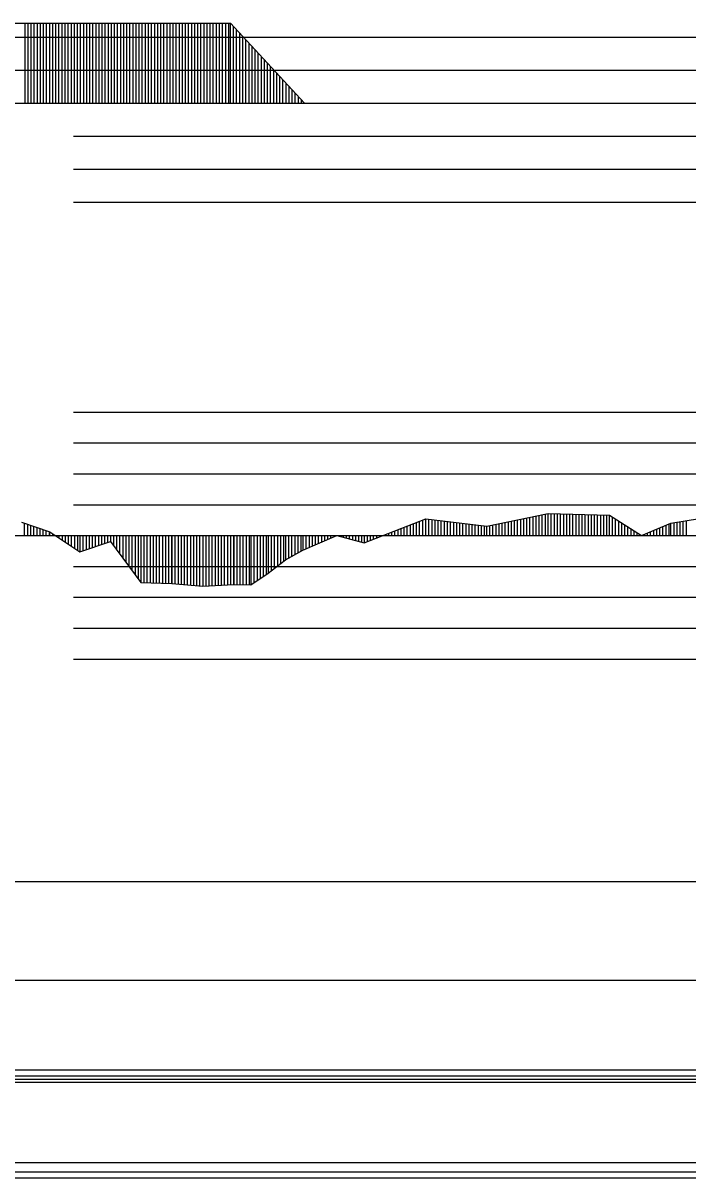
# Model space of a CAD drawing. Extents: x 2 to 10148, y 0 to 380.
# Drawn here: x 8717.9 to 8771.8, y 190 to 283.5 of the extents above; entities that cross this region are included whole.
import ezdxf

# ---------------------------------------------------------------- set-up
doc = ezdxf.new("R2010")
doc.units = 0
for name, color, linetype in [('POSUN_CARA', 7, 'Continuous'), ('POSUN_RASTR', 7, 'Continuous'), ('RYCHL_A', 7, 'Continuous'), ('RYCHL_B', 7, 'Continuous'), ('RYCHL_C', 7, 'Continuous'), ('RYCHL_RASTR', 7, 'Continuous'), ('ZRYCHL_CARA', 7, 'Continuous'), ('ZRYCHL_RASTR', 7, 'Continuous')]:
    doc.layers.add(name, color=color, linetype=linetype)

msp = doc.modelspace()

# ---------------------------------------------------------------- linework, layer by layer
at = {"layer": 'POSUN_CARA'}
for p, q in [((8717.785, 243.092), (8720.062, 242.304)), ((8745.524, 241.421), (8750.533, 243.358)), ((8749.774, 242), (8749.774, 243.064)), ((8750.024, 242), (8750.024, 243.161)), ((8750.274, 242), (8750.274, 243.258)), ((8750.524, 242), (8750.524, 243.354)), ((8750.533, 243.358), (8755.463, 242.761)), ((8750.533, 242), (8750.533, 243.358)), ((8750.783, 242), (8750.783, 243.327)), ((8751.033, 242), (8751.033, 243.297)), ((8751.283, 242), (8751.283, 243.267)), ((8751.533, 242), (8751.533, 243.237)), ((8751.783, 242), (8751.783, 243.206)), ((8752.033, 242), (8752.033, 243.176)), ((8752.283, 242), (8752.283, 243.146)), ((8752.533, 242), (8752.533, 243.116)), ((8752.783, 242), (8752.783, 243.085)), ((8755.463, 242.761), (8760.442, 243.791)), ((8756.963, 242), (8756.963, 243.071)), ((8757.213, 242), (8757.213, 243.123)), ((8757.463, 242), (8757.463, 243.175)), ((8757.713, 242), (8757.713, 243.226)), ((8757.963, 242), (8757.963, 243.278)), ((8758.213, 242), (8758.213, 243.33)), ((8758.463, 242), (8758.463, 243.381)), ((8758.713, 242), (8758.713, 243.433)), ((8758.963, 242), (8758.963, 243.485)), ((8759.213, 242), (8759.213, 243.537)), ((8759.463, 242), (8759.463, 243.588)), ((8759.713, 242), (8759.713, 243.64)), ((8759.963, 242), (8759.963, 243.692)), ((8760.213, 242), (8760.213, 243.743)), ((8760.442, 243.791), (8765.4, 243.643)), ((8760.442, 242), (8760.442, 243.791)), ((8760.692, 242), (8760.692, 243.783)), ((8760.942, 242), (8760.942, 243.776)), ((8761.192, 242), (8761.192, 243.768)), ((8761.442, 242), (8761.442, 243.761)), ((8761.692, 242), (8761.692, 243.753)), ((8761.942, 242), (8761.942, 243.746)), ((8762.192, 242), (8762.192, 243.738)), ((8762.442, 242), (8762.442, 243.731)), ((8762.692, 242), (8762.692, 243.724)), ((8762.942, 242), (8762.942, 243.716)), ((8763.192, 242), (8763.192, 243.709)), ((8763.442, 242), (8763.442, 243.701)), ((8763.692, 242), (8763.692, 243.694)), ((8763.942, 242), (8763.942, 243.686)), ((8764.192, 242), (8764.192, 243.679)), ((8764.442, 242), (8764.442, 243.671)), ((8764.692, 242), (8764.692, 243.664)), ((8764.942, 242), (8764.942, 243.656)), ((8765.192, 242), (8765.192, 243.649)), ((8765.4, 243.643), (8767.985, 241.999)), ((8765.4, 242), (8765.4, 243.643)), ((8765.65, 242), (8765.65, 243.484)), ((8765.9, 242), (8765.9, 243.325)), ((8766.15, 242), (8766.15, 243.166)), ((8770.379, 243.014), (8775.345, 243.808)), ((8770.879, 242), (8770.879, 243.094)), ((8771.129, 242), (8771.129, 243.134)), ((8771.379, 242), (8771.379, 243.174)), ((8771.629, 242), (8771.629, 243.214)), ((8718.035, 242), (8718.035, 243.005)), ((8718.285, 242), (8718.285, 242.919)), ((8718.535, 242), (8718.535, 242.832)), ((8718.785, 242), (8718.785, 242.746)), ((8719.035, 242), (8719.035, 242.659)), ((8719.285, 242), (8719.285, 242.573)), ((8719.535, 242), (8719.535, 242.486)), ((8719.785, 242), (8719.785, 242.4)), ((8720.035, 242), (8720.035, 242.313)), ((8720.062, 242.304), (8722.506, 240.674)), ((8720.062, 242), (8720.062, 242.304)), ((8720.312, 242), (8720.312, 242.137)), ((8747.524, 242), (8747.524, 242.195)), ((8747.774, 242), (8747.774, 242.291)), ((8748.024, 242), (8748.024, 242.388)), ((8748.274, 242), (8748.274, 242.485)), ((8748.524, 242), (8748.524, 242.581)), ((8748.774, 242), (8748.774, 242.678)), ((8749.024, 242), (8749.024, 242.774)), ((8749.274, 242), (8749.274, 242.871)), ((8749.524, 242), (8749.524, 242.968)), ((8753.033, 242), (8753.033, 243.055)), ((8753.283, 242), (8753.283, 243.025)), ((8753.533, 242), (8753.533, 242.995)), ((8753.783, 242), (8753.783, 242.964)), ((8754.033, 242), (8754.033, 242.934)), ((8754.283, 242), (8754.283, 242.904)), ((8754.533, 242), (8754.533, 242.874)), ((8754.783, 242), (8754.783, 242.843)), ((8755.033, 242), (8755.033, 242.813)), ((8755.283, 242), (8755.283, 242.783)), ((8755.463, 242), (8755.463, 242.761)), ((8755.713, 242), (8755.713, 242.813)), ((8755.963, 242), (8755.963, 242.864)), ((8756.213, 242), (8756.213, 242.916)), ((8756.463, 242), (8756.463, 242.968)), ((8756.713, 242), (8756.713, 243.019)), ((8766.4, 242), (8766.4, 243.007)), ((8766.65, 242), (8766.65, 242.848)), ((8766.9, 242), (8766.9, 242.689)), ((8767.15, 242), (8767.15, 242.53)), ((8767.4, 242), (8767.4, 242.371)), ((8767.65, 242), (8767.65, 242.212)), ((8767.985, 241.999), (8770.379, 243.014)), ((8768.485, 242), (8768.485, 242.211)), ((8768.735, 242), (8768.735, 242.317)), ((8768.985, 242), (8768.985, 242.423)), ((8769.235, 242), (8769.235, 242.529)), ((8769.485, 242), (8769.485, 242.635)), ((8769.735, 242), (8769.735, 242.741)), ((8769.985, 242), (8769.985, 242.847)), ((8770.235, 242), (8770.235, 242.953)), ((8770.379, 242), (8770.379, 243.014)), ((8770.629, 242), (8770.629, 243.054)), ((8720.562, 242), (8720.562, 241.97)), ((8720.812, 242), (8720.812, 241.804)), ((8721.062, 242), (8721.062, 241.637)), ((8721.312, 242), (8721.312, 241.47)), ((8721.562, 242), (8721.562, 241.303)), ((8721.812, 242), (8721.812, 241.137)), ((8722.062, 242), (8722.062, 240.97)), ((8722.312, 242), (8722.312, 240.803)), ((8722.506, 242), (8722.506, 240.674)), ((8722.506, 240.674), (8724.978, 241.506)), ((8722.756, 242), (8722.756, 240.758)), ((8723.006, 242), (8723.006, 240.842)), ((8723.256, 242), (8723.256, 240.927)), ((8723.506, 242), (8723.506, 241.011)), ((8723.756, 242), (8723.756, 241.095)), ((8724.006, 242), (8724.006, 241.179)), ((8724.256, 242), (8724.256, 241.263)), ((8724.506, 242), (8724.506, 241.347)), ((8724.756, 242), (8724.756, 241.432)), ((8724.978, 242), (8724.978, 241.506)), ((8724.978, 241.506), (8727.439, 238.199)), ((8725.228, 242), (8725.228, 241.17)), ((8725.478, 242), (8725.478, 240.834)), ((8725.728, 242), (8725.728, 240.498)), ((8725.978, 242), (8725.978, 240.163)), ((8726.228, 242), (8726.228, 239.827)), ((8726.478, 242), (8726.478, 239.491)), ((8726.728, 242), (8726.728, 239.155)), ((8726.978, 242), (8726.978, 238.819)), ((8727.228, 242), (8727.228, 238.483)), ((8727.439, 242), (8727.439, 238.199)), ((8727.689, 242), (8727.689, 238.191)), ((8727.939, 242), (8727.939, 238.183)), ((8728.189, 242), (8728.189, 238.175)), ((8728.439, 242), (8728.439, 238.167)), ((8728.689, 242), (8728.689, 238.16)), ((8728.939, 242), (8728.939, 238.152)), ((8729.189, 242), (8729.189, 238.144)), ((8729.439, 242), (8729.439, 238.136)), ((8729.689, 242), (8729.689, 238.128)), ((8729.939, 242), (8729.939, 238.12)), ((8729.957, 242), (8729.957, 238.12)), ((8730.207, 242), (8730.207, 238.099)), ((8730.457, 242), (8730.457, 238.078)), ((8730.707, 242), (8730.707, 238.057)), ((8730.957, 242), (8730.957, 238.036)), ((8731.207, 242), (8731.207, 238.015)), ((8731.457, 242), (8731.457, 237.994)), ((8731.707, 242), (8731.707, 237.973)), ((8731.957, 242), (8731.957, 237.952)), ((8732.207, 242), (8732.207, 237.931)), ((8732.454, 242), (8732.454, 237.91)), ((8732.704, 242), (8732.704, 237.924)), ((8732.954, 242), (8732.954, 237.938)), ((8733.204, 242), (8733.204, 237.952)), ((8733.454, 242), (8733.454, 237.966)), ((8733.704, 242), (8733.704, 237.98)), ((8733.954, 242), (8733.954, 237.994)), ((8734.204, 242), (8734.204, 238.008)), ((8734.454, 242), (8734.454, 238.022)), ((8734.704, 242), (8734.704, 238.036)), ((8734.954, 242), (8734.954, 238.05)), ((8734.968, 242), (8734.968, 238.051)), ((8735.218, 242), (8735.218, 238.042)), ((8735.468, 242), (8735.468, 238.034)), ((8735.718, 242), (8735.718, 238.025)), ((8735.968, 242), (8735.968, 238.017)), ((8736.218, 242), (8736.218, 238.008)), ((8736.355, 242), (8736.355, 238.004)), ((8736.605, 242), (8736.605, 238.171)), ((8736.855, 242), (8736.855, 238.339)), ((8737.105, 242), (8737.105, 238.507)), ((8737.355, 242), (8737.355, 238.675)), ((8737.605, 242), (8737.605, 238.843)), ((8737.754, 242), (8737.754, 238.943)), ((8738.004, 242), (8738.004, 239.139)), ((8738.254, 242), (8738.254, 239.335)), ((8738.504, 242), (8738.504, 239.531)), ((8738.754, 242), (8738.754, 239.727)), ((8739.004, 242), (8739.004, 239.922)), ((8739.155, 242), (8739.155, 240.041)), ((8739.405, 242), (8739.405, 240.178)), ((8739.655, 242), (8739.655, 240.315)), ((8739.905, 242), (8739.905, 240.452)), ((8740.155, 242), (8740.155, 240.589)), ((8740.405, 242), (8740.405, 240.725)), ((8740.567, 242), (8740.567, 240.814)), ((8740.567, 240.814), (8743.33, 241.999)), ((8740.817, 242), (8740.817, 240.921)), ((8741.067, 242), (8741.067, 241.029)), ((8741.317, 242), (8741.317, 241.136)), ((8741.567, 242), (8741.567, 241.243)), ((8741.817, 242), (8741.817, 241.351)), ((8742.067, 242), (8742.067, 241.458)), ((8742.317, 242), (8742.317, 241.565)), ((8742.567, 242), (8742.567, 241.672)), ((8742.817, 242), (8742.817, 241.78)), ((8743.067, 242), (8743.067, 241.887)), ((8743.317, 242), (8743.317, 241.994)), ((8743.33, 242), (8743.33, 241.999)), ((8743.33, 241.999), (8745.524, 241.421)), ((8743.58, 242), (8743.58, 241.934)), ((8743.83, 242), (8743.83, 241.868)), ((8744.08, 242), (8744.08, 241.802)), ((8744.33, 242), (8744.33, 241.736)), ((8744.58, 242), (8744.58, 241.67)), ((8744.83, 242), (8744.83, 241.604)), ((8745.08, 242), (8745.08, 241.538)), ((8745.33, 242), (8745.33, 241.473)), ((8745.524, 242), (8745.524, 241.421)), ((8745.774, 242), (8745.774, 241.518)), ((8746.024, 242), (8746.024, 241.615)), ((8746.274, 242), (8746.274, 241.711)), ((8746.524, 242), (8746.524, 241.808)), ((8746.774, 242), (8746.774, 241.905)), ((8747.024, 242), (8747.024, 242.001)), ((8747.274, 242), (8747.274, 242.098)), ((8767.9, 242), (8767.9, 242.053)), ((8767.985, 242), (8767.985, 241.999)), ((8768.235, 242), (8768.235, 242.105)), ((8739.155, 240.041), (8740.567, 240.814)), ((8737.754, 238.943), (8739.155, 240.041)), ((8736.355, 238.004), (8737.754, 238.943)), ((8727.439, 238.199), (8729.957, 238.12)), ((8729.957, 238.12), (8732.454, 237.91)), ((8732.454, 237.91), (8734.968, 238.051)), ((8734.968, 238.051), (8736.355, 238.004))]:
    msp.add_line(p, q, dxfattribs=at)
at = {"layer": 'POSUN_RASTR'}
for p, q in [((8722, 252), (8918, 252)), ((8722, 249.5), (8918, 249.5)), ((8722, 247), (8918, 247)), ((8722, 244.5), (8918, 244.5)), ((8072.18, 242), (9138.147, 242)), ((8722, 239.5), (8918, 239.5)), ((8722, 237), (8918, 237)), ((8722, 234.5), (8918, 234.5)), ((8722, 232), (8918, 232))]:
    msp.add_line(p, q, dxfattribs=at)
at = {"layer": 'RYCHL_A'}
msp.add_line((8684.984, 190.5), (9008.984, 190.5), dxfattribs=at)
at = {"layer": 'RYCHL_B'}
msp.add_line((8684.234, 191.25), (9009.734, 191.25), dxfattribs=at)
at = {"layer": 'RYCHL_C'}
msp.add_line((8683.484, 198.75), (9010.484, 198.75), dxfattribs=at)
at = {"layer": 'RYCHL_RASTR'}
for p, q in [((8072.18, 214), (9140.348, 214)), ((8072.18, 206), (9140.391, 206)), ((8072.18, 198.25), (9140.391, 198.25)), ((8072.18, 198), (9140.391, 198)), ((8072.18, 197.75), (9140.391, 197.75)), ((8072.18, 190), (9140.391, 190))]:
    msp.add_line(p, q, dxfattribs=at)
at = {"layer": 'ZRYCHL_CARA'}
for p, q in [((8705.566, 283.485), (8734.706, 283.485)), ((8718.066, 277), (8718.066, 283.485)), ((8718.316, 277), (8718.316, 283.485)), ((8718.566, 277), (8718.566, 283.485)), ((8718.816, 277), (8718.816, 283.485)), ((8719.066, 277), (8719.066, 283.485)), ((8719.316, 277), (8719.316, 283.485)), ((8719.566, 277), (8719.566, 283.485)), ((8719.816, 277), (8719.816, 283.485)), ((8720.066, 277), (8720.066, 283.485)), ((8720.316, 277), (8720.316, 283.485)), ((8720.566, 277), (8720.566, 283.485)), ((8720.816, 277), (8720.816, 283.485)), ((8721.066, 277), (8721.066, 283.485)), ((8721.316, 277), (8721.316, 283.485)), ((8721.566, 277), (8721.566, 283.485)), ((8721.816, 277), (8721.816, 283.485)), ((8722.066, 277), (8722.066, 283.485)), ((8722.316, 277), (8722.316, 283.485)), ((8722.566, 277), (8722.566, 283.485)), ((8722.816, 277), (8722.816, 283.485)), ((8723.066, 277), (8723.066, 283.485)), ((8723.316, 277), (8723.316, 283.485)), ((8723.566, 277), (8723.566, 283.485)), ((8723.816, 277), (8723.816, 283.485)), ((8724.066, 277), (8724.066, 283.485)), ((8724.316, 277), (8724.316, 283.485)), ((8724.566, 277), (8724.566, 283.485)), ((8724.816, 277), (8724.816, 283.485)), ((8725.066, 277), (8725.066, 283.485)), ((8725.316, 277), (8725.316, 283.485)), ((8725.566, 277), (8725.566, 283.485)), ((8725.816, 277), (8725.816, 283.485)), ((8726.066, 277), (8726.066, 283.485)), ((8726.316, 277), (8726.316, 283.485)), ((8726.566, 277), (8726.566, 283.485)), ((8726.816, 277), (8726.816, 283.485)), ((8727.066, 277), (8727.066, 283.485)), ((8727.316, 277), (8727.316, 283.485)), ((8727.566, 277), (8727.566, 283.485)), ((8727.816, 277), (8727.816, 283.485)), ((8728.066, 277), (8728.066, 283.485)), ((8728.316, 277), (8728.316, 283.485)), ((8728.566, 277), (8728.566, 283.485)), ((8728.816, 277), (8728.816, 283.485)), ((8729.066, 277), (8729.066, 283.485)), ((8729.316, 277), (8729.316, 283.485)), ((8729.566, 277), (8729.566, 283.485)), ((8729.816, 277), (8729.816, 283.485)), ((8730.066, 277), (8730.066, 283.485)), ((8730.316, 277), (8730.316, 283.485)), ((8730.566, 277), (8730.566, 283.485)), ((8730.816, 277), (8730.816, 283.485)), ((8731.066, 277), (8731.066, 283.485)), ((8731.316, 277), (8731.316, 283.485)), ((8731.566, 277), (8731.566, 283.485)), ((8731.816, 277), (8731.816, 283.485)), ((8732.066, 277), (8732.066, 283.485)), ((8732.316, 277), (8732.316, 283.485)), ((8732.566, 277), (8732.566, 283.485)), ((8732.816, 277), (8732.816, 283.485)), ((8733.066, 277), (8733.066, 283.485)), ((8733.316, 277), (8733.316, 283.485)), ((8733.566, 277), (8733.566, 283.485)), ((8733.816, 277), (8733.816, 283.485)), ((8734.066, 277), (8734.066, 283.485)), ((8734.316, 277), (8734.316, 283.485)), ((8734.566, 277), (8734.566, 283.485)), ((8734.706, 277), (8734.706, 283.485)), ((8734.706, 283.485), (8740.706, 277)), ((8734.956, 277), (8734.956, 283.215)), ((8735.206, 277), (8735.206, 282.945)), ((8735.456, 277), (8735.456, 282.674)), ((8735.706, 277), (8735.706, 282.404)), ((8735.956, 277), (8735.956, 282.134)), ((8736.206, 277), (8736.206, 281.864)), ((8736.456, 277), (8736.456, 281.594)), ((8736.706, 277), (8736.706, 281.323)), ((8736.956, 277), (8736.956, 281.053)), ((8737.206, 277), (8737.206, 280.783)), ((8737.456, 277), (8737.456, 280.513)), ((8737.706, 277), (8737.706, 280.243)), ((8737.956, 277), (8737.956, 279.972)), ((8738.206, 277), (8738.206, 279.702)), ((8738.456, 277), (8738.456, 279.432)), ((8738.706, 277), (8738.706, 279.162)), ((8738.956, 277), (8738.956, 278.891)), ((8739.206, 277), (8739.206, 278.621)), ((8739.456, 277), (8739.456, 278.351)), ((8739.706, 277), (8739.706, 278.081)), ((8739.956, 277), (8739.956, 277.811)), ((8072.18, 277), (9138.147, 277)), ((8740.206, 277), (8740.206, 277.54)), ((8740.456, 277), (8740.456, 277.27))]:
    msp.add_line(p, q, dxfattribs=at)
at = {"layer": 'ZRYCHL_RASTR'}
for p, q in [((8512, 282.333), (8723.074, 282.333)), ((8722, 282.333), (8918, 282.333)), ((8512, 279.667), (8723.022, 279.667)), ((8722, 279.667), (8918, 279.667)), ((8722, 274.333), (8918, 274.333)), ((8722, 271.667), (8918, 271.667)), ((8722, 269), (8918, 269))]:
    msp.add_line(p, q, dxfattribs=at)

doc.saveas('drawing.dxf')
